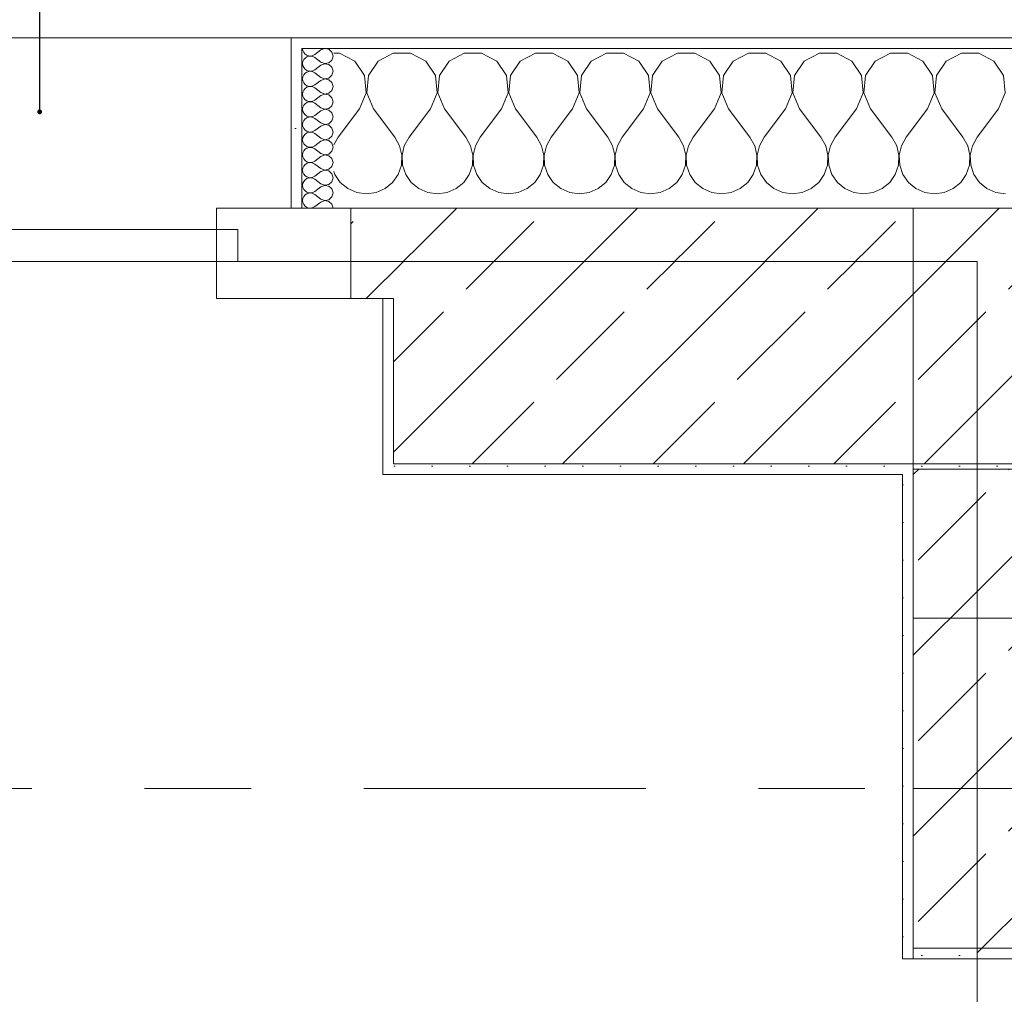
# Model space of a CAD drawing. Header units: metres. Extents: x -4 to 99, y -11 to 17.
# Tile 566 of 656: x 49.941 to 50.865, y 12.957 to 13.872. Entities that reach past the tile are written whole.
import ezdxf

# ---------------------------------------------------------------- set-up
doc = ezdxf.new("R2010")
doc.units = ezdxf.units.M
doc.header["$MEASUREMENT"] = 0
for name, pattern in [('Achse', [0.2, 0.1, -0.05, 0, -0.05]), ('Strichlinie doppelt', [0.546806, 0.264583, -0.105833, 0.070556, -0.105833]), ('Untersicht', [0.1, 0.075, -0.025]), ('Wipeout_Contour', [1, 0, -1])]:
    doc.linetypes.add(name, pattern=pattern)
for name, color, linetype in [('152 - Bemaßung_ Beschriftung.Ausbau', 7, 'Continuous'), ('451 - Universal.Achsen Raster', 7, 'Continuous'), ('603 - Struktur.Bodenplatte_ Decke Roh', 7, 'Continuous'), ('604 - Struktur.Wand Aussen', 7, 'Continuous'), ('605 - Struktur.Wand Innen', 7, 'Continuous'), ('607 - Struktur.Stütze', 7, 'Continuous'), ('608 - Struktur.Träger', 7, 'Continuous'), ('610 - Struktur.Treppe_ Rampe', 7, 'Continuous'), ('613 - Struktur.Fassade', 7, 'Continuous')]:
    doc.layers.add(name, color=color, linetype=linetype)
doc.styles.add('ERSTELLTER_STIL_2', font='txt')
doc.dimstyles.new('ERSTELLTER_STIL__2', dxfattribs={"dimtxt": 0.1, "dimasz": 0.0532, "dimexe": 0.18, "dimexo": 0.0625, "dimgap": 0, "dimtad": 1, "dimtih": 1, "dimtoh": 1, "dimzin": 0, "dimdsep": 46, "dimtxsty": 'ERSTELLTER_STIL_2', "dimblk": 'ARROWHEAD_2', "dimblk1": 'ARROWHEAD_2', "dimblk2": 'ARROWHEAD_2', "dimcen": 0.09, "dimse1": 1, "dimse2": 1, "dimclrd": 7, "dimclre": 7, "dimclrt": 7, "dimazin": 0, "dimtfac": 1, "dimtdec": 4, "dimtmove": 0, "dimatfit": 3, "dimfxl": 1, "dimtolj": 1, "dimtzin": 0, "dimarcsym": 0})
doc.dimstyles.new('ERSTELLTER_STIL__5', dxfattribs={"dimtxt": 0.18, "dimasz": 0.00912, "dimexe": 0.18, "dimexo": 0.0625, "dimgap": 0, "dimtad": 0, "dimtih": 1, "dimtoh": 1, "dimdec": 4, "dimzin": 0, "dimdsep": 46, "dimcen": 0.09, "dimadec": 0, "dimazin": 0, "dimtfac": 1, "dimtdec": 4, "dimtmove": 0, "dimatfit": 3, "dimldrblk": 'ARROWHEAD_11', "dimfxl": 1, "dimtolj": 1, "dimtzin": 0, "dimarcsym": 0})
pattern_1 = [(45, (0, 0), (-0.08485281, 0.08485281), []), (45, (-0.04243, 0.04243), (-0.08485281, 0.08485281), [0.09, -0.03])]
pattern_2 = [(45, (0, 0), (-0.01767767, 0.01767767), [0, -0.025])]
pattern_3 = [(0, (0, 0), (0, 0.08660254), [0, -0.05]), (0, (0.025, 0.0433), (0, 0.08660254), [0, -0.05])]

# ---------------------------------------------------------------- blocks, each defined once
blk = doc.blocks.new('*X42')
at = {"layer": '604 - Struktur.Wand Aussen', "color": 7, "linetype": 'Continuous', "lineweight": 5}
for p, q in [((50.24145, 13.84066), (50.23599, 13.84066)), ((50.25576, 13.83299), (50.24145, 13.84066)), ((50.29188, 13.84066), (50.27757, 13.83299)), ((50.30812, 13.84066), (50.29188, 13.84066)), ((50.32243, 13.83299), (50.30812, 13.84066)), ((50.35855, 13.84066), (50.34424, 13.83299)), ((50.37479, 13.84066), (50.35855, 13.84066)), ((50.3891, 13.83299), (50.37479, 13.84066)), ((50.42521, 13.84066), (50.4109, 13.83299)), ((50.44145, 13.84066), (50.42521, 13.84066)), ((50.45576, 13.83299), (50.44145, 13.84066)), ((50.49188, 13.84066), (50.47757, 13.83299)), ((50.50812, 13.84066), (50.49188, 13.84066)), ((50.52243, 13.83299), (50.50812, 13.84066)), ((50.55855, 13.84066), (50.54424, 13.83299)), ((50.57479, 13.84066), (50.55855, 13.84066)), ((50.5891, 13.83299), (50.57479, 13.84066)), ((50.62521, 13.84066), (50.6109, 13.83299)), ((50.64145, 13.84066), (50.62521, 13.84066)), ((50.65576, 13.83299), (50.64145, 13.84066)), ((50.69188, 13.84066), (50.67757, 13.83299)), ((50.70812, 13.84066), (50.69188, 13.84066)), ((50.72243, 13.83299), (50.70812, 13.84066)), ((50.75855, 13.84066), (50.74424, 13.83299)), ((50.77479, 13.84066), (50.75855, 13.84066)), ((50.7891, 13.83299), (50.77479, 13.84066)), ((50.82521, 13.84066), (50.8109, 13.83299)), ((50.84145, 13.84066), (50.82521, 13.84066)), ((50.85576, 13.83299), (50.84145, 13.84066)), ((50.26475, 13.81947), (50.25576, 13.83299)), ((50.27757, 13.83299), (50.26858, 13.81947)), ((50.33142, 13.81947), (50.32243, 13.83299)), ((50.34424, 13.83299), (50.33525, 13.81947)), ((50.39808, 13.81947), (50.3891, 13.83299)), ((50.4109, 13.83299), (50.40192, 13.81947)), ((50.46475, 13.81947), (50.45576, 13.83299)), ((50.47757, 13.83299), (50.46858, 13.81947)), ((50.53142, 13.81947), (50.52243, 13.83299)), ((50.54424, 13.83299), (50.53525, 13.81947)), ((50.59808, 13.81947), (50.5891, 13.83299)), ((50.6109, 13.83299), (50.60192, 13.81947)), ((50.66475, 13.81947), (50.65576, 13.83299)), ((50.67757, 13.83299), (50.66858, 13.81947)), ((50.73142, 13.81947), (50.72243, 13.83299)), ((50.74424, 13.83299), (50.73525, 13.81947)), ((50.79808, 13.81947), (50.7891, 13.83299)), ((50.8109, 13.83299), (50.80192, 13.81947)), ((50.86475, 13.81947), (50.85576, 13.83299)), ((50.26629, 13.8033), (50.26475, 13.81947)), ((50.26858, 13.81947), (50.26705, 13.8033)), ((50.33295, 13.8033), (50.33142, 13.81947)), ((50.33525, 13.81947), (50.33371, 13.8033)), ((50.39962, 13.8033), (50.39808, 13.81947)), ((50.40192, 13.81947), (50.40038, 13.8033)), ((50.46629, 13.8033), (50.46475, 13.81947)), ((50.46858, 13.81947), (50.46705, 13.8033)), ((50.53295, 13.8033), (50.53142, 13.81947)), ((50.53525, 13.81947), (50.53371, 13.8033)), ((50.59962, 13.8033), (50.59808, 13.81947)), ((50.60192, 13.81947), (50.60038, 13.8033)), ((50.66629, 13.8033), (50.66475, 13.81947)), ((50.66858, 13.81947), (50.66705, 13.8033)), ((50.73295, 13.8033), (50.73142, 13.81947)), ((50.73525, 13.81947), (50.73371, 13.8033)), ((50.79962, 13.8033), (50.79808, 13.81947)), ((50.80192, 13.81947), (50.80038, 13.8033)), ((50.86629, 13.8033), (50.86475, 13.81947)), ((50.26, 13.78833), (50.26629, 13.8033)), ((50.26705, 13.8033), (50.27333, 13.78833)), ((50.32667, 13.78833), (50.33295, 13.8033)), ((50.33371, 13.8033), (50.34, 13.78833)), ((50.39333, 13.78833), (50.39962, 13.8033)), ((50.40038, 13.8033), (50.40667, 13.78833)), ((50.46, 13.78833), (50.46629, 13.8033)), ((50.46705, 13.8033), (50.47333, 13.78833)), ((50.52667, 13.78833), (50.53295, 13.8033)), ((50.53371, 13.8033), (50.54, 13.78833)), ((50.59333, 13.78833), (50.59962, 13.8033)), ((50.60038, 13.8033), (50.60667, 13.78833)), ((50.66, 13.78833), (50.66629, 13.8033)), ((50.66705, 13.8033), (50.67333, 13.78833)), ((50.72667, 13.78833), (50.73295, 13.8033)), ((50.73371, 13.8033), (50.74, 13.78833)), ((50.79333, 13.78833), (50.79962, 13.8033)), ((50.80038, 13.8033), (50.80667, 13.78833)), ((50.86, 13.78833), (50.86629, 13.8033)), ((50.26, 13.78833), (50.24, 13.76167)), ((50.27333, 13.78833), (50.29333, 13.76167)), ((50.32667, 13.78833), (50.30667, 13.76167)), ((50.34, 13.78833), (50.36, 13.76167)), ((50.39333, 13.78833), (50.37333, 13.76167)), ((50.40667, 13.78833), (50.42667, 13.76167)), ((50.46, 13.78833), (50.44, 13.76167)), ((50.47333, 13.78833), (50.49333, 13.76167)), ((50.52667, 13.78833), (50.50667, 13.76167)), ((50.54, 13.78833), (50.56, 13.76167)), ((50.59333, 13.78833), (50.57333, 13.76167)), ((50.60667, 13.78833), (50.62667, 13.76167)), ((50.66, 13.78833), (50.64, 13.76167)), ((50.67333, 13.78833), (50.69333, 13.76167)), ((50.72667, 13.78833), (50.70667, 13.76167)), ((50.74, 13.78833), (50.76, 13.76167)), ((50.79333, 13.78833), (50.77333, 13.76167)), ((50.80667, 13.78833), (50.82667, 13.76167)), ((50.86, 13.78833), (50.84, 13.76167)), ((50.24, 13.76167), (50.23599, 13.75441)), ((50.29778, 13.75362), (50.29333, 13.76167)), ((50.30667, 13.76167), (50.30222, 13.75362)), ((50.36445, 13.75362), (50.36, 13.76167)), ((50.37333, 13.76167), (50.36888, 13.75362)), ((50.43112, 13.75362), (50.42667, 13.76167)), ((50.44, 13.76167), (50.43555, 13.75362)), ((50.49778, 13.75362), (50.49333, 13.76167)), ((50.50667, 13.76167), (50.50222, 13.75362)), ((50.56445, 13.75362), (50.56, 13.76167)), ((50.57333, 13.76167), (50.56888, 13.75362)), ((50.63112, 13.75362), (50.62667, 13.76167)), ((50.64, 13.76167), (50.63555, 13.75362)), ((50.69778, 13.75362), (50.69333, 13.76167)), ((50.70667, 13.76167), (50.70222, 13.75362)), ((50.76445, 13.75362), (50.76, 13.76167)), ((50.77333, 13.76167), (50.76888, 13.75362)), ((50.83112, 13.75362), (50.82667, 13.76167)), ((50.84, 13.76167), (50.83555, 13.75362)), ((50.29987, 13.74466), (50.29778, 13.75362)), ((50.29942, 13.73547), (50.29987, 13.74466)), ((50.30222, 13.75362), (50.30013, 13.74466)), ((50.30013, 13.74466), (50.30058, 13.73547)), ((50.36653, 13.74466), (50.36445, 13.75362)), ((50.36609, 13.73547), (50.36653, 13.74466)), ((50.36888, 13.75362), (50.3668, 13.74466)), ((50.3668, 13.74466), (50.36725, 13.73547)), ((50.4332, 13.74466), (50.43112, 13.75362)), ((50.43275, 13.73547), (50.4332, 13.74466)), ((50.43555, 13.75362), (50.43347, 13.74466)), ((50.43347, 13.74466), (50.43391, 13.73547)), ((50.49987, 13.74466), (50.49778, 13.75362)), ((50.49942, 13.73547), (50.49987, 13.74466)), ((50.50222, 13.75362), (50.50013, 13.74466)), ((50.50013, 13.74466), (50.50058, 13.73547)), ((50.56653, 13.74466), (50.56445, 13.75362)), ((50.56609, 13.73547), (50.56653, 13.74466)), ((50.56888, 13.75362), (50.5668, 13.74466)), ((50.5668, 13.74466), (50.56725, 13.73547)), ((50.6332, 13.74466), (50.63112, 13.75362)), ((50.63275, 13.73547), (50.6332, 13.74466)), ((50.63555, 13.75362), (50.63347, 13.74466)), ((50.63347, 13.74466), (50.63391, 13.73547)), ((50.69987, 13.74466), (50.69778, 13.75362)), ((50.69942, 13.73547), (50.69987, 13.74466)), ((50.70222, 13.75362), (50.70013, 13.74466)), ((50.70013, 13.74466), (50.70058, 13.73547)), ((50.76653, 13.74466), (50.76445, 13.75362)), ((50.76609, 13.73547), (50.76653, 13.74466)), ((50.76888, 13.75362), (50.7668, 13.74466)), ((50.7668, 13.74466), (50.76725, 13.73547)), ((50.8332, 13.74466), (50.83112, 13.75362)), ((50.83275, 13.73547), (50.8332, 13.74466)), ((50.83555, 13.75362), (50.83347, 13.74466)), ((50.83347, 13.74466), (50.83391, 13.73547)), ((50.29648, 13.72676), (50.29942, 13.73547)), ((50.30058, 13.73547), (50.30352, 13.72676)), ((50.36315, 13.72676), (50.36609, 13.73547)), ((50.36725, 13.73547), (50.37019, 13.72676)), ((50.42981, 13.72676), (50.43275, 13.73547)), ((50.43391, 13.73547), (50.43685, 13.72676)), ((50.49648, 13.72676), (50.49942, 13.73547)), ((50.50058, 13.73547), (50.50352, 13.72676)), ((50.56315, 13.72676), (50.56609, 13.73547)), ((50.56725, 13.73547), (50.57019, 13.72676)), ((50.62981, 13.72676), (50.63275, 13.73547)), ((50.63391, 13.73547), (50.63685, 13.72676)), ((50.69648, 13.72676), (50.69942, 13.73547)), ((50.70058, 13.73547), (50.70352, 13.72676)), ((50.76315, 13.72676), (50.76609, 13.73547)), ((50.76725, 13.73547), (50.77019, 13.72676)), ((50.82981, 13.72676), (50.83275, 13.73547)), ((50.83391, 13.73547), (50.83685, 13.72676)), ((50.23599, 13.72932), (50.23685, 13.72676)), ((50.23685, 13.72676), (50.24206, 13.71918)), ((50.29127, 13.71918), (50.29648, 13.72676)), ((50.30352, 13.72676), (50.30873, 13.71918)), ((50.35794, 13.71918), (50.36315, 13.72676)), ((50.37019, 13.72676), (50.37539, 13.71918)), ((50.42461, 13.71918), (50.42981, 13.72676)), ((50.43685, 13.72676), (50.44206, 13.71918)), ((50.49127, 13.71918), (50.49648, 13.72676)), ((50.50352, 13.72676), (50.50873, 13.71918)), ((50.55794, 13.71918), (50.56315, 13.72676)), ((50.57019, 13.72676), (50.57539, 13.71918)), ((50.62461, 13.71918), (50.62981, 13.72676)), ((50.63685, 13.72676), (50.64206, 13.71918)), ((50.69127, 13.71918), (50.69648, 13.72676)), ((50.70352, 13.72676), (50.70873, 13.71918)), ((50.75794, 13.71918), (50.76315, 13.72676)), ((50.77019, 13.72676), (50.77539, 13.71918)), ((50.82461, 13.71918), (50.82981, 13.72676)), ((50.83685, 13.72676), (50.84206, 13.71918)), ((50.24206, 13.71918), (50.24914, 13.71331)), ((50.28419, 13.71331), (50.29127, 13.71918)), ((50.30873, 13.71918), (50.31581, 13.71331)), ((50.35086, 13.71331), (50.35794, 13.71918)), ((50.37539, 13.71918), (50.38248, 13.71331)), ((50.41752, 13.71331), (50.42461, 13.71918)), ((50.44206, 13.71918), (50.44914, 13.71331)), ((50.48419, 13.71331), (50.49127, 13.71918)), ((50.50873, 13.71918), (50.51581, 13.71331)), ((50.55086, 13.71331), (50.55794, 13.71918)), ((50.57539, 13.71918), (50.58248, 13.71331)), ((50.61752, 13.71331), (50.62461, 13.71918)), ((50.64206, 13.71918), (50.64914, 13.71331)), ((50.68419, 13.71331), (50.69127, 13.71918)), ((50.70873, 13.71918), (50.71581, 13.71331)), ((50.75086, 13.71331), (50.75794, 13.71918)), ((50.77539, 13.71918), (50.78248, 13.71331)), ((50.81752, 13.71331), (50.82461, 13.71918)), ((50.84206, 13.71918), (50.84914, 13.71331)), ((50.24914, 13.71331), (50.25756, 13.7096)), ((50.25756, 13.7096), (50.26667, 13.70833)), ((50.26667, 13.70833), (50.27578, 13.7096)), ((50.27578, 13.7096), (50.28419, 13.71331)), ((50.31581, 13.71331), (50.32422, 13.7096)), ((50.32422, 13.7096), (50.33333, 13.70833)), ((50.33333, 13.70833), (50.34244, 13.7096)), ((50.34244, 13.7096), (50.35086, 13.71331)), ((50.38248, 13.71331), (50.39089, 13.7096)), ((50.39089, 13.7096), (50.4, 13.70833)), ((50.4, 13.70833), (50.40911, 13.7096)), ((50.40911, 13.7096), (50.41752, 13.71331)), ((50.44914, 13.71331), (50.45756, 13.7096)), ((50.45756, 13.7096), (50.46667, 13.70833)), ((50.46667, 13.70833), (50.47578, 13.7096)), ((50.47578, 13.7096), (50.48419, 13.71331)), ((50.51581, 13.71331), (50.52422, 13.7096)), ((50.52422, 13.7096), (50.53333, 13.70833)), ((50.53333, 13.70833), (50.54244, 13.7096)), ((50.54244, 13.7096), (50.55086, 13.71331)), ((50.58248, 13.71331), (50.59089, 13.7096)), ((50.59089, 13.7096), (50.6, 13.70833)), ((50.6, 13.70833), (50.60911, 13.7096)), ((50.60911, 13.7096), (50.61752, 13.71331)), ((50.64914, 13.71331), (50.65756, 13.7096)), ((50.65756, 13.7096), (50.66667, 13.70833)), ((50.66667, 13.70833), (50.67578, 13.7096)), ((50.67578, 13.7096), (50.68419, 13.71331)), ((50.71581, 13.71331), (50.72422, 13.7096)), ((50.72422, 13.7096), (50.73333, 13.70833)), ((50.73333, 13.70833), (50.74244, 13.7096)), ((50.74244, 13.7096), (50.75086, 13.71331)), ((50.78248, 13.71331), (50.79089, 13.7096)), ((50.79089, 13.7096), (50.8, 13.70833)), ((50.8, 13.70833), (50.80911, 13.7096)), ((50.80911, 13.7096), (50.81752, 13.71331)), ((50.84914, 13.71331), (50.85756, 13.7096)), ((50.85756, 13.7096), (50.86667, 13.70833))]:
    blk.add_line(p, q, dxfattribs=at)
blk = doc.blocks.new('*X77')
at = {"layer": '604 - Struktur.Wand Aussen', "color": 7, "linetype": 'Continuous', "lineweight": 5}
for p, q in [((50.2067, 13.845), (50.20698, 13.84305)), ((50.20698, 13.84305), (50.20777, 13.84124)), ((50.20777, 13.84124), (50.20903, 13.83973)), ((50.20903, 13.83973), (50.21065, 13.83861)), ((50.21065, 13.8371), (50.20903, 13.83599)), ((50.21065, 13.83861), (50.21252, 13.83798)), ((50.21252, 13.83773), (50.21065, 13.8371)), ((50.21252, 13.83798), (50.21449, 13.83789)), ((50.21449, 13.83783), (50.21252, 13.83773)), ((50.21449, 13.83789), (50.21641, 13.83833)), ((50.21641, 13.83738), (50.21449, 13.83783)), ((50.21641, 13.83833), (50.21813, 13.83929)), ((50.21813, 13.83643), (50.21641, 13.83738)), ((50.22385, 13.84357), (50.21813, 13.83929)), ((50.22749, 13.84497), (50.22385, 13.84357)), ((50.23133, 13.84425), (50.22749, 13.84497)), ((50.23421, 13.84161), (50.23133, 13.84425)), ((50.23527, 13.83786), (50.23421, 13.84161)), ((50.23421, 13.8341), (50.23527, 13.83786)), ((50.20698, 13.83267), (50.2067, 13.83071)), ((50.2067, 13.83071), (50.20698, 13.82876)), ((50.20777, 13.83447), (50.20698, 13.83267)), ((50.20698, 13.82876), (50.20777, 13.82696)), ((50.20903, 13.83599), (50.20777, 13.83447)), ((50.22385, 13.83214), (50.21813, 13.83643)), ((50.22385, 13.82929), (50.21813, 13.825)), ((50.22385, 13.83214), (50.22749, 13.83074)), ((50.22749, 13.83069), (50.22385, 13.82929)), ((50.22749, 13.83074), (50.23133, 13.83147)), ((50.23133, 13.82996), (50.22749, 13.83069)), ((50.23133, 13.83147), (50.23421, 13.8341)), ((50.23421, 13.82733), (50.23133, 13.82996)), ((50.20777, 13.82018), (50.20698, 13.81838)), ((50.20777, 13.82696), (50.20903, 13.82544)), ((50.20903, 13.8217), (50.20777, 13.82018)), ((50.20903, 13.82544), (50.21065, 13.82433)), ((50.21065, 13.82282), (50.20903, 13.8217)), ((50.21065, 13.82433), (50.21252, 13.8237)), ((50.21252, 13.82345), (50.21065, 13.82282)), ((50.21252, 13.8237), (50.21449, 13.8236)), ((50.21449, 13.82354), (50.21252, 13.82345)), ((50.21449, 13.8236), (50.21641, 13.82405)), ((50.21641, 13.8231), (50.21449, 13.82354)), ((50.21641, 13.82405), (50.21813, 13.825)), ((50.21813, 13.82214), (50.21641, 13.8231)), ((50.22385, 13.81786), (50.21813, 13.82214)), ((50.23133, 13.81718), (50.23421, 13.81982)), ((50.23527, 13.82357), (50.23421, 13.82733)), ((50.23421, 13.81982), (50.23527, 13.82357)), ((50.20698, 13.81838), (50.2067, 13.81643)), ((50.2067, 13.81643), (50.20698, 13.81448)), ((50.20698, 13.81448), (50.20777, 13.81267)), ((50.20777, 13.81267), (50.20903, 13.81116)), ((50.20903, 13.81116), (50.21065, 13.81004)), ((50.21065, 13.81004), (50.21252, 13.80941)), ((50.21252, 13.80941), (50.21449, 13.80931)), ((50.21449, 13.80931), (50.21641, 13.80976)), ((50.21641, 13.80976), (50.21813, 13.81071)), ((50.22385, 13.815), (50.21813, 13.81071)), ((50.22385, 13.81786), (50.22749, 13.81646)), ((50.22749, 13.8164), (50.22385, 13.815)), ((50.22749, 13.81646), (50.23133, 13.81718)), ((50.23133, 13.81567), (50.22749, 13.8164)), ((50.23421, 13.81304), (50.23133, 13.81567)), ((50.23527, 13.80929), (50.23421, 13.81304)), ((50.20698, 13.80409), (50.2067, 13.80214)), ((50.2067, 13.80214), (50.20698, 13.80019)), ((50.20777, 13.8059), (50.20698, 13.80409)), ((50.20698, 13.80019), (50.20777, 13.79839)), ((50.20903, 13.80742), (50.20777, 13.8059)), ((50.21065, 13.80853), (50.20903, 13.80742)), ((50.21252, 13.80916), (50.21065, 13.80853)), ((50.21449, 13.80926), (50.21252, 13.80916)), ((50.21641, 13.80881), (50.21449, 13.80926)), ((50.21813, 13.80786), (50.21641, 13.80881)), ((50.22385, 13.80357), (50.21813, 13.80786)), ((50.22385, 13.80071), (50.21813, 13.79643)), ((50.22385, 13.80357), (50.22749, 13.80217)), ((50.22749, 13.80211), (50.22385, 13.80071)), ((50.22749, 13.80217), (50.23133, 13.8029)), ((50.23133, 13.80139), (50.22749, 13.80211)), ((50.23133, 13.8029), (50.23421, 13.80553)), ((50.23421, 13.79876), (50.23133, 13.80139)), ((50.23421, 13.80553), (50.23527, 13.80929)), ((50.20777, 13.79161), (50.20698, 13.78981)), ((50.20777, 13.79839), (50.20903, 13.79687)), ((50.20903, 13.79313), (50.20777, 13.79161)), ((50.20903, 13.79687), (50.21065, 13.79575)), ((50.21065, 13.79425), (50.20903, 13.79313)), ((50.21065, 13.79575), (50.21252, 13.79512)), ((50.21252, 13.79488), (50.21065, 13.79425)), ((50.21252, 13.79512), (50.21449, 13.79503)), ((50.21449, 13.79497), (50.21252, 13.79488)), ((50.21449, 13.79503), (50.21641, 13.79547)), ((50.21641, 13.79453), (50.21449, 13.79497)), ((50.21641, 13.79547), (50.21813, 13.79643)), ((50.21813, 13.79357), (50.21641, 13.79453)), ((50.22385, 13.78929), (50.21813, 13.79357)), ((50.23133, 13.78861), (50.23421, 13.79124)), ((50.23527, 13.795), (50.23421, 13.79876)), ((50.23421, 13.79124), (50.23527, 13.795)), ((50.20698, 13.78981), (50.2067, 13.78786)), ((50.2067, 13.78786), (50.20698, 13.78591)), ((50.20698, 13.78591), (50.20777, 13.7841)), ((50.20777, 13.7841), (50.20903, 13.78258)), ((50.20903, 13.78258), (50.21065, 13.78147)), ((50.21641, 13.78119), (50.21813, 13.78214)), ((50.22385, 13.78643), (50.21813, 13.78214)), ((50.22385, 13.78929), (50.22749, 13.78789)), ((50.22749, 13.78783), (50.22385, 13.78643)), ((50.22749, 13.78789), (50.23133, 13.78861)), ((50.23133, 13.7871), (50.22749, 13.78783)), ((50.23421, 13.78447), (50.23133, 13.7871)), ((50.23527, 13.78071), (50.23421, 13.78447)), ((50.20698, 13.77552), (50.2067, 13.77357)), ((50.2067, 13.77357), (50.20698, 13.77162)), ((50.20777, 13.77733), (50.20698, 13.77552)), ((50.20903, 13.77884), (50.20777, 13.77733)), ((50.21065, 13.77996), (50.20903, 13.77884)), ((50.21065, 13.78147), (50.21252, 13.78084)), ((50.21252, 13.78059), (50.21065, 13.77996)), ((50.21252, 13.78084), (50.21449, 13.78074)), ((50.21449, 13.78069), (50.21252, 13.78059)), ((50.21449, 13.78074), (50.21641, 13.78119)), ((50.21641, 13.78024), (50.21449, 13.78069)), ((50.21813, 13.77929), (50.21641, 13.78024)), ((50.22385, 13.775), (50.21813, 13.77929)), ((50.22385, 13.775), (50.22749, 13.7736)), ((50.22749, 13.77354), (50.22385, 13.77214)), ((50.22749, 13.7736), (50.23133, 13.77433)), ((50.23133, 13.77282), (50.22749, 13.77354)), ((50.23133, 13.77433), (50.23421, 13.77696)), ((50.23421, 13.77018), (50.23133, 13.77282)), ((50.23421, 13.77696), (50.23527, 13.78071)), ((50.20698, 13.77162), (50.20777, 13.76982)), ((50.20777, 13.76982), (50.20903, 13.7683)), ((50.20903, 13.76456), (50.20777, 13.76304)), ((50.20903, 13.7683), (50.21065, 13.76718)), ((50.21065, 13.76567), (50.20903, 13.76456)), ((50.21065, 13.76718), (50.21252, 13.76655)), ((50.21252, 13.7663), (50.21065, 13.76567)), ((50.21252, 13.76655), (50.21449, 13.76646)), ((50.21449, 13.7664), (50.21252, 13.7663)), ((50.21449, 13.76646), (50.21641, 13.7669)), ((50.21641, 13.76595), (50.21449, 13.7664)), ((50.21641, 13.7669), (50.21813, 13.76786)), ((50.21813, 13.765), (50.21641, 13.76595)), ((50.22385, 13.77214), (50.21813, 13.76786)), ((50.22385, 13.76071), (50.21813, 13.765)), ((50.23527, 13.76643), (50.23421, 13.77018)), ((50.23421, 13.76267), (50.23527, 13.76643)), ((50.20698, 13.76124), (50.2067, 13.75929)), ((50.2067, 13.75929), (50.20698, 13.75733)), ((50.20777, 13.76304), (50.20698, 13.76124)), ((50.20698, 13.75733), (50.20777, 13.75553)), ((50.20777, 13.75553), (50.20903, 13.75401)), ((50.20903, 13.75401), (50.21065, 13.7529)), ((50.22385, 13.75786), (50.21813, 13.75357)), ((50.22385, 13.76071), (50.22749, 13.75931)), ((50.22749, 13.75926), (50.22385, 13.75786)), ((50.22749, 13.75931), (50.23133, 13.76004)), ((50.23133, 13.75853), (50.22749, 13.75926)), ((50.23133, 13.76004), (50.23421, 13.76267)), ((50.23421, 13.7559), (50.23133, 13.75853)), ((50.23527, 13.75214), (50.23421, 13.7559)), ((50.20698, 13.74695), (50.2067, 13.745)), ((50.2067, 13.745), (50.20698, 13.74305)), ((50.20777, 13.74876), (50.20698, 13.74695)), ((50.20903, 13.75027), (50.20777, 13.74876)), ((50.21065, 13.75139), (50.20903, 13.75027)), ((50.21065, 13.7529), (50.21252, 13.75227)), ((50.21252, 13.75202), (50.21065, 13.75139)), ((50.21252, 13.75227), (50.21449, 13.75217)), ((50.21449, 13.75211), (50.21252, 13.75202)), ((50.21449, 13.75217), (50.21641, 13.75262)), ((50.21641, 13.75167), (50.21449, 13.75211)), ((50.21641, 13.75262), (50.21813, 13.75357)), ((50.21813, 13.75071), (50.21641, 13.75167)), ((50.22385, 13.74643), (50.21813, 13.75071)), ((50.22385, 13.74643), (50.22749, 13.74503)), ((50.22749, 13.74497), (50.22385, 13.74357)), ((50.22749, 13.74503), (50.23133, 13.74575)), ((50.23133, 13.74425), (50.22749, 13.74497)), ((50.23133, 13.74575), (50.23421, 13.74839)), ((50.23421, 13.74839), (50.23527, 13.75214)), ((50.20698, 13.74305), (50.20777, 13.74124)), ((50.20777, 13.74124), (50.20903, 13.73973)), ((50.20903, 13.73599), (50.20777, 13.73447)), ((50.20903, 13.73973), (50.21065, 13.73861)), ((50.21065, 13.7371), (50.20903, 13.73599)), ((50.21065, 13.73861), (50.21252, 13.73798)), ((50.21252, 13.73773), (50.21065, 13.7371)), ((50.21252, 13.73798), (50.21449, 13.73789)), ((50.21449, 13.73783), (50.21252, 13.73773)), ((50.21449, 13.73789), (50.21641, 13.73833)), ((50.21641, 13.73738), (50.21449, 13.73783)), ((50.21641, 13.73833), (50.21813, 13.73929)), ((50.21813, 13.73643), (50.21641, 13.73738)), ((50.22385, 13.74357), (50.21813, 13.73929)), ((50.22385, 13.73214), (50.21813, 13.73643)), ((50.23421, 13.74161), (50.23133, 13.74425)), ((50.23527, 13.73786), (50.23421, 13.74161)), ((50.23421, 13.7341), (50.23527, 13.73786)), ((50.20698, 13.73267), (50.2067, 13.73071)), ((50.2067, 13.73071), (50.20698, 13.72876)), ((50.20777, 13.73447), (50.20698, 13.73267)), ((50.20698, 13.72876), (50.20777, 13.72696)), ((50.20777, 13.72696), (50.20903, 13.72544)), ((50.22385, 13.72929), (50.21813, 13.725)), ((50.22385, 13.73214), (50.22749, 13.73074)), ((50.22749, 13.73069), (50.22385, 13.72929)), ((50.22749, 13.73074), (50.23133, 13.73147)), ((50.23133, 13.72996), (50.22749, 13.73069)), ((50.23133, 13.73147), (50.23421, 13.7341)), ((50.23421, 13.72733), (50.23133, 13.72996)), ((50.23527, 13.72357), (50.23421, 13.72733)), ((50.20698, 13.71838), (50.2067, 13.71643)), ((50.20777, 13.72018), (50.20698, 13.71838)), ((50.20903, 13.7217), (50.20777, 13.72018)), ((50.20903, 13.72544), (50.21065, 13.72433)), ((50.21065, 13.72282), (50.20903, 13.7217)), ((50.21065, 13.72433), (50.21252, 13.7237)), ((50.21252, 13.72345), (50.21065, 13.72282)), ((50.21252, 13.7237), (50.21449, 13.7236)), ((50.21449, 13.72354), (50.21252, 13.72345)), ((50.21449, 13.7236), (50.21641, 13.72405)), ((50.21641, 13.7231), (50.21449, 13.72354)), ((50.21641, 13.72405), (50.21813, 13.725)), ((50.21813, 13.72214), (50.21641, 13.7231)), ((50.22385, 13.71786), (50.21813, 13.72214)), ((50.22385, 13.71786), (50.22749, 13.71646)), ((50.22749, 13.71646), (50.23133, 13.71718)), ((50.23133, 13.71718), (50.23421, 13.71982)), ((50.23421, 13.71982), (50.23527, 13.72357)), ((50.2067, 13.71643), (50.20698, 13.71448)), ((50.20698, 13.71448), (50.20777, 13.71267)), ((50.20777, 13.71267), (50.20903, 13.71116)), ((50.20903, 13.71116), (50.21065, 13.71004)), ((50.21065, 13.70853), (50.20903, 13.70742)), ((50.21065, 13.71004), (50.21252, 13.70941)), ((50.21252, 13.70916), (50.21065, 13.70853)), ((50.21252, 13.70941), (50.21449, 13.70931)), ((50.21449, 13.70926), (50.21252, 13.70916)), ((50.21449, 13.70931), (50.21641, 13.70976)), ((50.21641, 13.70881), (50.21449, 13.70926)), ((50.21641, 13.70976), (50.21813, 13.71071)), ((50.21813, 13.70786), (50.21641, 13.70881)), ((50.22385, 13.715), (50.21813, 13.71071)), ((50.22385, 13.70357), (50.21813, 13.70786)), ((50.22749, 13.7164), (50.22385, 13.715)), ((50.23133, 13.71567), (50.22749, 13.7164)), ((50.23421, 13.71304), (50.23133, 13.71567)), ((50.23527, 13.70929), (50.23421, 13.71304)), ((50.23421, 13.70553), (50.23527, 13.70929)), ((50.20698, 13.70409), (50.2067, 13.70214)), ((50.2067, 13.70214), (50.20698, 13.70019)), ((50.20777, 13.7059), (50.20698, 13.70409)), ((50.20698, 13.70019), (50.20777, 13.69839)), ((50.20903, 13.70742), (50.20777, 13.7059)), ((50.20777, 13.69839), (50.20903, 13.69687)), ((50.22385, 13.70071), (50.21813, 13.69643)), ((50.22385, 13.70357), (50.22749, 13.70217)), ((50.22749, 13.70211), (50.22385, 13.70071)), ((50.22749, 13.70217), (50.23133, 13.7029)), ((50.23133, 13.70139), (50.22749, 13.70211)), ((50.23133, 13.7029), (50.23421, 13.70553)), ((50.23421, 13.69876), (50.23133, 13.70139)), ((50.23527, 13.695), (50.23421, 13.69876)), ((50.20903, 13.69687), (50.21065, 13.69575)), ((50.21065, 13.69575), (50.21252, 13.69512)), ((50.21252, 13.69512), (50.21449, 13.69503)), ((50.21449, 13.69503), (50.21641, 13.69547)), ((50.21641, 13.69547), (50.21813, 13.69643))]:
    blk.add_line(p, q, dxfattribs=at)
blk = doc.blocks.new('ARROWHEAD_11')
at = {"color": 0, "linetype": 'Continuous', "lineweight": 0}
blk.add_line((0, 0), (-1, 0), dxfattribs=at)
at = {"color": 0, "linetype": 'Continuous', "lineweight": 0, "const_width": 0.25, "flags": 128}
blk.add_lwpolyline([(-0.125, 0, 1), (0.125, 0, 1)], format="xyb", close=True, dxfattribs=at)
blk = doc.blocks.new('*D254')
at = {"layer": '152 - Bemaßung_ Beschriftung.Ausbau', "color": 7, "linetype": 'Continuous', "lineweight": 5}
for p, q in [((47.95399, 14.8025), (47.95399, 14.9075)), ((50.25199, 14.8025), (50.25199, 14.9075)), ((47.9742, 14.89), (47.93378, 14.82)), ((50.2722, 14.89), (50.23178, 14.82)), ((47.95399, 14.855), (50.25199, 14.855))]:
    blk.add_line(p, q, dxfattribs=at)
at = {"layer": '152 - Bemaßung_ Beschriftung.Ausbau', "color": 7, "lineweight": 5, "char_height": 0.1, "attachment_point": 7, "style": 'ERSTELLTER_STIL_2'}
for s, insert in [('\\A1;{\\pql;\\fArial|b0|i0|c0|p38;2,29\\fArial|b0|i0|c0|p38;\\A1{\\H.66x;\\S8^  ;}}', (48.94492, 14.85559)), ('\\A1;{\\pql;\\fArial|b0|i0|c0|p38;3,45}', (48.96996, 14.735))]:
    blk.add_mtext(s, dxfattribs=dict(at, insert=insert))
blk = doc.blocks.new('ARROWHEAD_2')
at = {"color": 0, "linetype": 'Continuous', "lineweight": 0}
for p, q in [((-0.378, -0.655), (0.378, 0.655)), ((0, 0), (-1, 0))]:
    blk.add_line(p, q, dxfattribs=at)
blk = doc.blocks.new('*D255')
at = {"layer": '152 - Bemaßung_ Beschriftung.Ausbau', "color": 7, "linetype": 'Continuous', "lineweight": 5}
for p, q in [((50.25199, 14.8025), (50.25199, 14.9075)), ((51.565, 14.8025), (51.565, 14.9075)), ((50.2722, 14.89), (50.23178, 14.82)), ((51.58521, 14.89), (51.54479, 14.82)), ((50.25199, 14.855), (51.565, 14.855))]:
    blk.add_line(p, q, dxfattribs=at)
at = {"layer": '152 - Bemaßung_ Beschriftung.Ausbau', "color": 7, "lineweight": 5, "insert": (50.75042, 14.85559), "char_height": 0.1, "attachment_point": 7, "style": 'ERSTELLTER_STIL_2'}
blk.add_mtext('\\A1;{\\pql;\\fArial|b0|i0|c0|p38;1,31\\fArial|b0|i0|c0|p38;\\A1{\\H.66x;\\S3^  ;}}', dxfattribs=at)
blk = doc.blocks.new('*D287')
at = {"layer": '152 - Bemaßung_ Beschriftung.Ausbau', "color": 7, "linetype": 'Continuous', "lineweight": 5}
for p, q in [((47.41002, 15.3025), (47.41002, 15.4075)), ((50.84002, 15.3025), (50.84002, 15.4075)), ((47.43023, 15.39), (47.38982, 15.32)), ((50.86023, 15.39), (50.81982, 15.32)), ((47.41002, 15.355), (50.84002, 15.355))]:
    blk.add_line(p, q, dxfattribs=at)
at = {"layer": '152 - Bemaßung_ Beschriftung.Ausbau', "color": 7, "lineweight": 5, "char_height": 0.1, "attachment_point": 7, "style": 'ERSTELLTER_STIL_2'}
for s, insert in [('\\A1;{\\pql;\\fArial|b0|i0|c0|p38;3,43}', (48.91611, 15.375)), ('\\A1;{\\pql;\\fArial|b0|i0|c0|p38;17}', (50.66802, 15.375))]:
    blk.add_mtext(s, dxfattribs=dict(at, insert=insert))
blk = doc.blocks.new('*D288')
at = {"layer": '152 - Bemaßung_ Beschriftung.Ausbau', "color": 7, "linetype": 'Continuous', "lineweight": 5}
for p, q in [((50.84002, 15.3025), (50.84002, 15.4075)), ((51.01003, 15.3025), (51.01003, 15.4075)), ((50.86023, 15.39), (50.81982, 15.32)), ((51.03023, 15.39), (50.98982, 15.32)), ((50.84002, 15.355), (51.01003, 15.355))]:
    blk.add_line(p, q, dxfattribs=at)
blk = doc.blocks.new('*D326')
at = {"layer": '152 - Bemaßung_ Beschriftung.Ausbau', "color": 7, "linetype": 'Continuous', "lineweight": 5}
for p, q in [((47.47999, 15.8025), (47.47999, 15.9075)), ((50.77999, 15.8025), (50.77999, 15.9075)), ((47.5002, 15.89), (47.45978, 15.82)), ((50.8002, 15.89), (50.75978, 15.82)), ((47.47999, 15.855), (50.77999, 15.855))]:
    blk.add_line(p, q, dxfattribs=at)
at = {"layer": '152 - Bemaßung_ Beschriftung.Ausbau', "color": 7, "lineweight": 5, "insert": (48.99696, 15.875), "char_height": 0.1, "attachment_point": 7, "style": 'ERSTELLTER_STIL_2'}
blk.add_mtext('\\A1;{\\pql;\\fArial|b0|i0|c0|p38;3,30}', dxfattribs=at)
blk = doc.blocks.new('*D327')
at = {"layer": '152 - Bemaßung_ Beschriftung.Ausbau', "color": 7, "linetype": 'Continuous', "lineweight": 5}
for p, q in [((50.77999, 15.8025), (50.77999, 15.9075)), ((51.07999, 15.8025), (51.07999, 15.9075)), ((50.8002, 15.89), (50.75978, 15.82)), ((51.1002, 15.89), (51.05978, 15.82)), ((50.77999, 15.855), (51.07999, 15.855))]:
    blk.add_line(p, q, dxfattribs=at)
at = {"layer": '152 - Bemaßung_ Beschriftung.Ausbau', "color": 7, "lineweight": 5, "insert": (50.8541, 15.875), "char_height": 0.1, "attachment_point": 7, "style": 'ERSTELLTER_STIL_2'}
blk.add_mtext('\\A1;{\\pql;\\fArial|b0|i0|c0|p38;30}', dxfattribs=at)

msp = doc.modelspace()

# ---------------------------------------------------------------- hatches: boundary and pattern name
at = {"layer": '604 - Struktur.Wand Aussen', "linetype": 'Continuous', "lineweight": 0, "true_color": 0x000000}
h = msp.add_hatch(dxfattribs=at)
h.set_pattern_fill('Verputz_0001', color=18, style=0, pattern_type=2)
h.set_pattern_definition(pattern_3)
h.paths.add_polyline_path([(50.20599, 13.855), (50.19599, 13.855), (50.19599, 13.695), (50.20599, 13.695)])
h = msp.add_hatch(dxfattribs=at)
h.set_pattern_fill('Verputz_0001', color=18, style=0, pattern_type=2)
h.set_pattern_definition(pattern_3)
h.paths.add_polyline_path([(51.655, 13.855), (50.20599, 13.855), (50.20599, 13.845), (51.655, 13.845)])

# ---------------------------------------------------------------- linework, layer by layer
at = {"layer": '604 - Struktur.Wand Aussen', "color": 7, "linetype": 'Continuous', "lineweight": 9}
msp.add_line((50.19599, 13.855), (48.00999, 13.855), dxfattribs=at)
at = {"layer": '604 - Struktur.Wand Aussen', "color": 7, "linetype": 'Continuous', "lineweight": 5}
for p, q in [((50.19599, 13.855), (50.19599, 13.845)), ((50.20599, 13.855), (50.19599, 13.855)), ((50.19599, 13.855), (50.19599, 13.845)), ((50.19599, 13.845), (50.19599, 13.705)), ((50.19599, 13.845), (50.19599, 13.705)), ((50.23599, 13.845), (50.20599, 13.845)), ((50.20599, 13.695), (50.20599, 13.845)), ((50.20599, 13.845), (50.20599, 13.695)), ((51.625, 13.845), (50.23599, 13.845)), ((50.19599, 13.705), (50.19599, 13.695)), ((50.19599, 13.705), (50.19599, 13.695)), ((50.20599, 13.695), (50.19599, 13.695)), ((50.20599, 13.695), (50.19599, 13.695)), ((50.23599, 13.695), (50.20599, 13.695)), ((50.23599, 13.695), (50.20599, 13.695))]:
    msp.add_line(p, q, dxfattribs=at)
at = {"layer": '604 - Struktur.Wand Aussen', "color": 7, "linetype": 'Continuous', "lineweight": 13}
for p, q in [((50.25199, 13.695), (50.23599, 13.695)), ((50.25199, 13.695), (50.23599, 13.695)), ((51.625, 13.695), (50.25199, 13.695))]:
    msp.add_line(p, q, dxfattribs=at)
at = {"layer": '604 - Struktur.Wand Aussen', "color": 7, "linetype": 'Continuous', "lineweight": 5, "flags": 128}
msp.add_lwpolyline([(51.655, 13.855), (50.20599, 13.855)], dxfattribs=at)

# ---------------------------------------------------------------- block references
at = {"layer": '604 - Struktur.Wand Aussen', "color": 7, "lineweight": 18}
for name in ['*X77', '*X42']:
    msp.add_blockref(name, (0, 0), dxfattribs=at)

# ---------------------------------------------------------------- dimensions: what is measured, and where the dimension line sits
at = {"layer": '152 - Bemaßung_ Beschriftung.Ausbau', "color": 7, "linetype": 'Continuous', "lineweight": 5}
dim = msp.add_linear_dim(base=(50.25199, 14.855), p1=(47.95399, 13.695), p2=(50.25199, 13.695), dimstyle='ERSTELLTER_STIL__2', dxfattribs=at)
dim.commit()
dim.dimension.update_dxf_attribs({"geometry": '*D254', "text_midpoint": (49.20986, 14.925), "dimtype": 160})

# ---------------------------------------------------------------- leaders
at = {"layer": '152 - Bemaßung_ Beschriftung.Ausbau', "color": 92, "linetype": 'Continuous', "lineweight": 9, "true_color": 0x00be00, "annotation_type": 0, "has_hookline": 1, "hookline_direction": 0, "text_width": 0.99348}
msp.add_leader([(49.9599, 13.78549), (49.9599, 14.43409), (50.10067, 14.43409)], dimstyle='ERSTELLTER_STIL__5', dxfattribs=at)

# ---------------------------------------------------------------- wipeouts: each hides what was drawn before it
at = {"color": 254, "linetype": 'Wipeout_Contour', "lineweight": 0, "ltscale": 354.546897}
msp.add_wipeout([(50.84002, 13.64498), (47.41002, 13.64498), (47.41002, 12.02498), (49.03002, 12.02498), (49.22002, 12.02498), (49.22002, 11.88498), (50.84002, 11.88498)], dxfattribs=at).dxf.layer = '610 - Struktur.Treppe_ Rampe'

# ---------------------------------------------------------------- next in the draw order: hatches: boundary and pattern name
at = {"layer": '604 - Struktur.Wand Aussen', "linetype": 'Continuous', "lineweight": 0, "true_color": 0x000000}
h = msp.add_hatch(dxfattribs=at)
h.set_pattern_fill('Beton__Stahlbeton_0001', color=18, style=0, pattern_type=2)
h.set_pattern_definition(pattern_1)
h.paths.add_polyline_path([(50.25199, 13.61), (50.28199, 13.61), (50.29199, 13.61), (50.29199, 13.455), (51.565, 13.455), (51.565, 13.505), (51.565, 13.575), (51.625, 13.575), (51.625, 13.695), (50.25199, 13.695)])
h = msp.add_hatch(dxfattribs=at)
h.set_pattern_fill('Gips_0001', color=18, style=0, pattern_type=2)
h.set_pattern_definition(pattern_2)
h.paths.add_polyline_path([(50.29199, 13.445), (50.29199, 13.61), (50.28199, 13.61), (50.28199, 13.445)])
h = msp.add_hatch(dxfattribs=at)
h.set_pattern_fill('Gips_0001', color=18, style=0, pattern_type=2)
h.set_pattern_definition(pattern_2)
h.paths.add_polyline_path([(50.29199, 13.445), (50.76999, 13.445), (50.76999, 13.455), (50.29199, 13.455)])
at = {"layer": '605 - Struktur.Wand Innen', "linetype": 'Continuous', "lineweight": 0, "true_color": 0x000000}
h = msp.add_hatch(dxfattribs=at)
h.set_pattern_fill('Beton__Stahlbeton_0001', color=18, style=0, pattern_type=2)
h.set_pattern_definition(pattern_1)
h.paths.add_polyline_path([(50.84002, 12.99998), (50.84002, 8.49998), (51.01003, 8.49998), (51.01003, 12.99998)])
at = {"layer": '607 - Struktur.Stütze', "linetype": 'Continuous', "lineweight": 0, "true_color": 0x000000}
h = msp.add_hatch(dxfattribs=at)
h.set_pattern_fill('Gips_0001', color=18, style=0, pattern_type=2)
h.set_pattern_definition(pattern_2)
h.paths.add_polyline_path([(50.76999, 13.455), (50.76999, 13.445), (50.77999, 13.445), (50.77999, 13.44998), (51.07999, 13.44998), (51.07999, 13.445), (51.08999, 13.445), (51.08999, 13.455)])
h = msp.add_hatch(dxfattribs=at)
h.set_pattern_fill('Beton__Stahlbeton_0001', color=18, style=0, pattern_type=2)
h.set_pattern_definition(pattern_1)
h.paths.add_polyline_path([(50.77999, 12.99998), (51.07999, 12.99998), (51.07999, 13.44998), (50.77999, 13.44998)])
h = msp.add_hatch(dxfattribs=at)
h.set_pattern_fill('Gips_0001', color=18, style=0, pattern_type=2)
h.set_pattern_definition(pattern_2)
h.paths.add_polyline_path([(50.77999, 13.445), (50.76999, 13.445), (50.76999, 12.98998), (50.84002, 12.98998), (50.84002, 12.99998), (50.77999, 12.99998)])

# ---------------------------------------------------------------- next in the draw order: linework, layer by layer
at = {"layer": '451 - Universal.Achsen Raster', "color": 160, "linetype": 'Strichlinie doppelt', "lineweight": 9, "true_color": 0x3232ff}
msp.add_line((64.93502, 13.14998), (-3.175, 13.14998), dxfattribs=at)
at = {"layer": '603 - Struktur.Bodenplatte_ Decke Roh', "color": 7, "linetype": 'Continuous', "lineweight": 18, "flags": 128}
msp.add_lwpolyline([(62.27503, 0.005), (62.27503, 13.695), (50.77999, 13.695), (50.77999, 13.455), (50.77999, 12.99998), (50.84002, 12.99998), (50.84002, 8.58498), (49.03002, 8.58498), (49.03002, 8.72498), (47.41002, 8.72498), (47.41002, 12.99998), (47.47999, 12.99998), (47.47999, 13.455), (47.47999, 13.695), (14.77999, 13.695)], dxfattribs=at)
at = {"layer": '604 - Struktur.Wand Aussen', "color": 7, "linetype": 'Continuous', "lineweight": 13}
for p, q in [((50.25199, 13.695), (50.25199, 13.61)), ((50.25199, 13.695), (50.25199, 13.61)), ((50.28199, 13.61), (50.25199, 13.61)), ((50.28199, 13.61), (50.25199, 13.61)), ((50.29199, 13.455), (50.29199, 13.61)), ((50.29199, 13.455), (51.565, 13.455))]:
    msp.add_line(p, q, dxfattribs=at)
at = {"layer": '604 - Struktur.Wand Aussen', "color": 7, "linetype": 'Continuous', "lineweight": 5}
for p, q in [((50.28199, 13.61), (50.28199, 13.455)), ((50.29199, 13.61), (50.28199, 13.61)), ((50.28199, 13.61), (50.28199, 13.455)), ((50.28199, 13.455), (50.28199, 13.445)), ((50.28199, 13.455), (50.28199, 13.445)), ((50.29199, 13.445), (50.28199, 13.445))]:
    msp.add_line(p, q, dxfattribs=at)
at = {"layer": '604 - Struktur.Wand Aussen', "color": 7, "linetype": 'Continuous', "lineweight": 5, "flags": 128}
msp.add_lwpolyline([(50.29199, 13.445), (50.76999, 13.445)], dxfattribs=at)
at = {"layer": '605 - Struktur.Wand Innen', "color": 7, "linetype": 'Continuous', "lineweight": 18, "flags": 128}
msp.add_lwpolyline([(50.84002, 12.99998), (50.84002, 8.49998)], dxfattribs=at)
at = {"layer": '607 - Struktur.Stütze', "color": 7, "linetype": 'Continuous', "lineweight": 13, "flags": 128}
msp.add_lwpolyline([(50.77999, 12.99998), (51.07999, 12.99998), (51.07999, 13.44998), (50.77999, 13.44998)], close=True, dxfattribs=at)
at = {"layer": '607 - Struktur.Stütze', "color": 7, "linetype": 'Continuous', "lineweight": 5, "flags": 128}
msp.add_lwpolyline([(50.76999, 13.445), (50.76999, 12.98998), (50.84002, 12.98998)], dxfattribs=at)
at = {"layer": '608 - Struktur.Träger', "color": 7, "linetype": 'Untersicht', "lineweight": 13}
for p, q in [((50.77999, 13.30998), (61.87999, 13.30998)), ((50.77999, 12.98998), (50.77999, 13.30998)), ((50.77999, 12.98998), (61.87999, 12.98998))]:
    msp.add_line(p, q, dxfattribs=at)
at = {"layer": '608 - Struktur.Träger', "color": 7, "linetype": 'Achse', "lineweight": 9}
msp.add_line((50.77999, 13.14998), (61.87999, 13.14998), dxfattribs=at)
at = {"layer": '610 - Struktur.Treppe_ Rampe', "color": 7, "linetype": 'Continuous', "lineweight": 13}
for p, q in [((50.84002, 13.64498), (47.41002, 13.64498)), ((50.84002, 13.64498), (47.41002, 13.64498)), ((50.84002, 11.88498), (50.84002, 13.64498)), ((50.84002, 11.88498), (50.84002, 13.64498))]:
    msp.add_line(p, q, dxfattribs=at)
at = {"layer": '613 - Struktur.Fassade', "color": 7, "linetype": 'Continuous', "lineweight": 13, "flags": 128}
for points in [[(50.25199, 13.695), (50.12599, 13.695), (50.12599, 13.61), (50.25199, 13.61)], [(50.14599, 13.675), (50.14599, 13.645), (49.67599, 13.645), (49.67599, 13.675)]]:
    msp.add_lwpolyline(points, close=True, dxfattribs=at)

# ---------------------------------------------------------------- next in the draw order: dimensions: what is measured, and where the dimension line sits
at = {"layer": '152 - Bemaßung_ Beschriftung.Ausbau', "color": 7, "linetype": 'Continuous', "lineweight": 5}
for base, p1, p2, picture, middle in [((50.77999, 15.855), (47.47999, 12.99998), (50.77999, 12.99998), '*D326', (49.12684, 15.925)), ((51.07999, 15.855), (50.77999, 12.99998), (51.07999, 12.99998), '*D327', (50.93034, 15.925)), ((50.84002, 15.355), (47.41002, 10.74998), (50.84002, 10.74998), '*D287', (49.04599, 15.425)), ((51.01003, 15.355), (50.84002, 10.74998), (51.01003, 10.74998), '*D288', (50.74426, 15.425)), ((51.565, 14.855), (50.25199, 13.695), (51.565, 13.575), '*D255', (51.01537, 14.925))]:
    dim = msp.add_linear_dim(base=base, p1=p1, p2=p2, dimstyle='ERSTELLTER_STIL__2', dxfattribs=at)
    dim.commit()
    dim.dimension.update_dxf_attribs({"geometry": picture, "text_midpoint": middle, "dimtype": 160})

doc.saveas('drawing.dxf')
